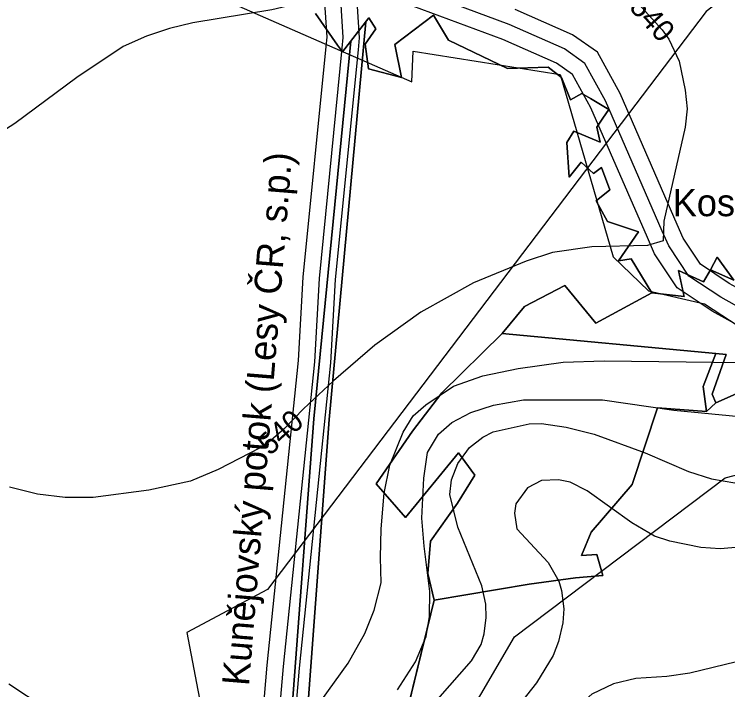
# Model space of a CAD drawing. Extents: x -709418 to -703832, y -1161719 to -1157826.
# Drawn here: x -707566.4 to -707302.8, y -1158956.6 to -1158706.9 of the extents above; entities that cross this region are included whole.
import ezdxf

# ---------------------------------------------------------------- set-up
doc = ezdxf.new("R2010")
doc.units = 0
for name, color, linetype in [('102_obvod PÚ', 7, 'Continuous'), ('103_hranice KÚ', 7, 'Continuous'), ('120_vrstevnice hlavní', 7, 'Continuous'), ('121_vrstevnice hlavní_popis', 7, 'Continuous'), ('122_vrstevnice základní', 7, 'Continuous'), ('206_TTP_KN', 7, 'Continuous'), ('207_lesní pozemek_KN', 7, 'Continuous'), ('208_vodní plocha_KN', 7, 'Continuous'), ('210_ostatní plocha_KN', 7, 'Continuous'), ('501_vodní tok', 7, 'Continuous'), ('502_vodní tok_popis', 7, 'Continuous'), ('514 odvodnění - LPIS', 7, 'Continuous'), ('611_LBK_stav', 7, 'Continuous'), ('735_OP sítí TI', 7, 'Continuous')]:
    doc.layers.add(name, color=color, linetype=linetype)

msp = doc.modelspace()

# ---------------------------------------------------------------- linework, layer by layer
at = {"layer": '102_obvod PÚ'}
for points in [[(-707455.06, -1158706.65), (-707446.91, -1158718.31), (-707445.15, -1158720.83), (-707435.34, -1158708.22), (-707432.86, -1158712.35), (-707436.69, -1158717.94), (-707435.55, -1158727.07), (-707423.35, -1158730.31), (-707425.72, -1158718.09), (-707411.45, -1158707.22), (-707405.9, -1158716.55), (-707384.15, -1158726.94), (-707369.1, -1158726.48), (-707364.14, -1158730.29), (-707360.92, -1158738.54), (-707356.64, -1158736.25), (-707353.52, -1158738.08), (-707346.73, -1158742.07), (-707348.95, -1158745.38), (-707351.19, -1158748.72), (-707349.92, -1158754.16), (-707359.58, -1158750.14), (-707362.18, -1158754.31), (-707361.35, -1158767.12), (-707356.95, -1158761.61), (-707352.38, -1158765.73), (-707349.46, -1158763.6), (-707346.34, -1158771.83), (-707351.44, -1158775.85), (-707347.22, -1158783.53), (-707335.79, -1158787.35), (-707343.1, -1158798.05), (-707338.41, -1158797.27), (-707330.86, -1158809.83), (-707318.89, -1158811.3), (-707320.93, -1158801.64), (-707311.71, -1158805.79), (-707309.17, -1158801.43), (-707306.69, -1158796.68), (-707300.56, -1158805.17)], [(-707432.62, -1158880.52), (-707419.24, -1158861.01), (-707408.4, -1158846.88), (-707386.1, -1158824.97), (-707307.2, -1158832.31), (-707311.89, -1158844.52), (-707310.6, -1158853.8), (-707328.72, -1158852.34), (-707338.14, -1158880.74), (-707353.27, -1158898.36), (-707356.77, -1158906.93), (-707351.13, -1158906.64), (-707348.97, -1158914.4), (-707359.07, -1158915.22), (-707376.19, -1158917.54), (-707411.29, -1158923.48), (-707413.64, -1158913.56), (-707412.57, -1158901.65), (-707402.58, -1158887.66), (-707396.23, -1158877.31), (-707402.29, -1158868.96), (-707421.78, -1158892.94), (-707432.62, -1158880.52)], [(-707432.62, -1158880.52), (-707421.78, -1158892.94), (-707402.29, -1158868.96), (-707396.23, -1158877.31), (-707402.58, -1158887.66), (-707412.57, -1158901.65), (-707413.64, -1158913.56), (-707411.29, -1158923.48), (-707376.19, -1158917.54), (-707359.07, -1158915.22), (-707348.97, -1158914.4), (-707351.13, -1158906.64), (-707356.77, -1158906.93), (-707353.27, -1158898.36), (-707338.14, -1158880.74), (-707328.72, -1158852.34), (-707310.6, -1158853.8), (-707311.89, -1158844.52), (-707307.2, -1158832.31), (-707386.1, -1158824.97), (-707408.4, -1158846.88), (-707419.24, -1158861.01), (-707432.62, -1158880.52)]]:
    msp.add_lwpolyline(points, dxfattribs=at)
at = {"layer": '103_hranice KÚ'}
for points in [[(-707356.95, -1158761.61), (-707361.35, -1158767.12), (-707362.18, -1158754.31), (-707359.58, -1158750.14), (-707349.92, -1158754.16), (-707351.19, -1158748.72), (-707348.95, -1158745.38), (-707346.73, -1158742.07), (-707353.52, -1158738.08), (-707356.64, -1158736.25), (-707360.92, -1158738.54), (-707364.14, -1158730.29), (-707369.1, -1158726.48), (-707384.15, -1158726.94), (-707405.9, -1158716.55), (-707411.45, -1158707.22), (-707425.72, -1158718.09), (-707423.35, -1158730.31), (-707435.55, -1158727.07), (-707436.69, -1158717.94), (-707432.86, -1158712.35), (-707435.34, -1158708.22), (-707445.15, -1158720.83), (-707446.91, -1158718.31), (-707455.06, -1158706.65)], [(-707300.56, -1158805.17), (-707306.69, -1158796.68), (-707309.17, -1158801.43), (-707311.71, -1158805.79), (-707320.93, -1158801.64), (-707319.11, -1158810.24), (-707318.89, -1158811.3), (-707330.86, -1158809.83), (-707338.41, -1158797.27), (-707343.1, -1158798.05), (-707335.79, -1158787.35), (-707347.22, -1158783.53), (-707351.44, -1158775.85), (-707346.34, -1158771.83), (-707349.46, -1158763.6), (-707352.38, -1158765.73), (-707356.95, -1158761.61)]]:
    msp.add_lwpolyline(points, dxfattribs=at)
at = {"layer": '120_vrstevnice hlavní'}
for points in [[(-707335.72, -1158703.14), (-707327.01, -1158712.72), (-707324.58, -1158716.14), (-707320.72, -1158724.29), (-707318.44, -1158735), (-707317.72, -1158741.86), (-707318.44, -1158748.72), (-707326.44, -1158783.43), (-707326.64, -1158790.65), (-707332.42, -1158792.38), (-707353.01, -1158792.86), (-707367.58, -1158795.01), (-707377.3, -1158798.15), (-707396.72, -1158806.15), (-707416.15, -1158817.01), (-707433.16, -1158829.29), (-707448.44, -1158842.44), (-707459.59, -1158852.72), (-707466.59, -1158860.01), (-707471.73, -1158864.58)], [(-707074.93, -1158795.97), (-707086.28, -1158808.58), (-707096.71, -1158820.86), (-707105.42, -1158830.01), (-707116, -1158839.44), (-707124.43, -1158845.72), (-707133.43, -1158850.58), (-707154.14, -1158863.44), (-707179.57, -1158881.15), (-707197.86, -1158894.72), (-707207, -1158900.58), (-707222.43, -1158908.15), (-707234.57, -1158914.73), (-707246.72, -1158922.44), (-707271, -1158935.58), (-707288.15, -1158942.58), (-707299.58, -1158946.3), (-707316.72, -1158950.44), (-707325.29, -1158951.73), (-707336.72, -1158952.44), (-707345, -1158954.43), (-707352.95, -1158958.19), (-707367.18, -1158970.75), (-707392.01, -1158999.44)], [(-707471.73, -1158864.58), (-707475.59, -1158867.15), (-707491.02, -1158875.15), (-707501.3, -1158879.44), (-707516.73, -1158882.87), (-707537.3, -1158885.58), (-707547.59, -1158885.58), (-707557.88, -1158884.3), (-707568.16, -1158881.72)]]:
    msp.add_lwpolyline(points, dxfattribs=at)
at = {"layer": '122_vrstevnice základní'}
for points in [[(-707431.87, -1158676.29), (-707432.25, -1158686.35), (-707434.43, -1158691.15), (-707436.61, -1158693.77), (-707441.41, -1158697.26), (-707450.73, -1158700.43), (-707471.21, -1158705.33), (-707500.44, -1158710.14), (-707509.02, -1158712.14), (-707517.59, -1158715), (-707526.16, -1158718.86), (-707543.3, -1158730.29), (-707566.16, -1158747.29), (-707571.88, -1158750.86)], [(-707352.15, -1158862.15), (-707333.29, -1158869.01), (-707317.29, -1158875.87), (-707308.72, -1158878.58), (-707300.15, -1158880.15), (-707290.43, -1158880.15), (-707279.01, -1158878.87), (-707265.58, -1158875.15), (-707247.72, -1158869.29), (-707221.72, -1158858.58), (-707198.72, -1158849.86), (-707184.43, -1158843.44), (-707168.14, -1158833.29), (-707153.28, -1158823.15), (-707143.28, -1158815.43), (-707130.28, -1158802.86)], [(-707431.04, -1158907.72), (-707430.86, -1158897.08), (-707429.68, -1158883.92), (-707427.62, -1158873.52), (-707422.75, -1158861.4), (-707419.01, -1158855.29), (-707414.34, -1158851.32), (-707404.13, -1158844.37), (-707393.23, -1158840.54), (-707380.24, -1158837.91), (-707363.55, -1158835.52), (-707348.48, -1158834.97), (-707287.87, -1158835.82)], [(-707349.1, -1158849.43), (-707322.72, -1158853.29), (-707288.15, -1158856.58), (-707275.86, -1158855.44), (-707265.43, -1158853.44), (-707250.72, -1158848.15), (-707222.16, -1158836.24)], [(-707424.74, -1158956.67), (-707418.19, -1158946.27), (-707414.15, -1158936.91), (-707412.96, -1158929.46), (-707412.8, -1158920.29), (-707414.92, -1158903.5), (-707415.76, -1158893.14), (-707415.1, -1158878.42), (-707413.73, -1158868.9), (-707409.59, -1158862.14), (-707404.76, -1158857.8), (-707397.67, -1158854.15), (-707389.36, -1158851.36), (-707378.29, -1158849.43), (-707349.1, -1158849.43)], [(-707430.3, -1158983.3), (-707397.44, -1158945.87), (-707393.87, -1158939.87), (-707392.72, -1158935.87), (-707392.01, -1158929.87), (-707392.15, -1158925.01), (-707393.58, -1158918.15), (-707402.44, -1158896.44), (-707405.44, -1158884.44), (-707404.87, -1158879.01), (-707402.44, -1158873.01), (-707398.15, -1158867.01), (-707393.3, -1158863.29), (-707389.44, -1158861.29), (-707376.15, -1158858.29), (-707371.58, -1158858.15), (-707362.44, -1158859.58), (-707352.15, -1158862.15)], [(-707298.43, -1158903.87), (-707305.58, -1158904.44), (-707312.72, -1158904.01), (-707324.15, -1158901.72), (-707329.86, -1158899.87), (-707338.15, -1158894.87), (-707354.72, -1158883.01), (-707361.01, -1158879.87), (-707365.29, -1158879.01), (-707371.58, -1158879.3), (-707376.72, -1158882.01), (-707381.01, -1158887.87), (-707381.58, -1158891.3), (-707380.72, -1158897.15), (-707369.15, -1158909.58), (-707365.15, -1158916.44), (-707364.15, -1158919.87), (-707363.29, -1158926.73), (-707363.72, -1158931.87), (-707365.29, -1158938.73), (-707367.29, -1158943.87), (-707373.44, -1158954.01), (-707382.72, -1158965.73)], [(-707568.45, -1158954.44), (-707555.02, -1158963.3), (-707536.45, -1158971.87), (-707526.45, -1158975.44), (-707512.16, -1158979.16), (-707502.26, -1158981.47), (-707486.15, -1158982.65), (-707478.7, -1158982.28), (-707472.99, -1158981.06), (-707466.41, -1158978.27), (-707460.54, -1158972.37), (-707453.11, -1158960.75), (-707443.07, -1158946.72), (-707436.86, -1158935.8), (-707433.42, -1158927.13), (-707430.84, -1158917.08), (-707431.04, -1158907.72)]]:
    msp.add_lwpolyline(points, dxfattribs=at)
at = {"layer": '206_TTP_KN'}
for p, q in [((-707455.06, -1158706.65), (-707446.91, -1158718.31)), ((-707436.48, -1158709.69), (-707435.34, -1158708.22)), ((-707435.34, -1158708.22), (-707432.86, -1158712.35)), ((-707425.72, -1158718.09), (-707411.45, -1158707.22)), ((-707411.45, -1158707.22), (-707405.9, -1158716.55)), ((-707450.02, -1158856.67), (-707436.48, -1158709.69)), ((-707432.86, -1158712.35), (-707436.69, -1158717.94)), ((-707442.09, -1158716.9), (-707455.68, -1158856.44)), ((-707445.15, -1158720.83), (-707442.09, -1158716.9)), ((-707405.9, -1158716.55), (-707384.15, -1158726.94)), ((-707446.91, -1158718.31), (-707445.15, -1158720.83)), ((-707436.69, -1158717.94), (-707435.55, -1158727.07)), ((-707423.35, -1158730.31), (-707425.72, -1158718.09)), ((-707435.55, -1158727.07), (-707423.35, -1158730.31)), ((-707384.15, -1158726.94), (-707369.1, -1158726.48)), ((-707369.1, -1158726.48), (-707364.14, -1158730.29)), ((-707364.14, -1158730.29), (-707360.92, -1158738.54)), ((-707360.92, -1158738.54), (-707356.64, -1158736.25)), ((-707356.64, -1158736.25), (-707353.52, -1158738.08)), ((-707353.52, -1158738.08), (-707346.73, -1158742.07)), ((-707346.73, -1158742.07), (-707348.95, -1158745.38)), ((-707348.95, -1158745.38), (-707351.19, -1158748.72)), ((-707351.19, -1158748.72), (-707349.92, -1158754.16)), ((-707359.58, -1158750.14), (-707362.18, -1158754.31)), ((-707349.92, -1158754.16), (-707359.58, -1158750.14)), ((-707362.18, -1158754.31), (-707361.35, -1158767.12)), ((-707361.35, -1158767.12), (-707356.95, -1158761.61)), ((-707356.95, -1158761.61), (-707352.38, -1158765.73)), ((-707352.38, -1158765.73), (-707349.46, -1158763.6)), ((-707349.46, -1158763.6), (-707346.34, -1158771.83)), ((-707346.34, -1158771.83), (-707351.44, -1158775.85)), ((-707351.44, -1158775.85), (-707347.22, -1158783.53)), ((-707347.22, -1158783.53), (-707335.79, -1158787.35)), ((-707335.79, -1158787.35), (-707343.1, -1158798.05)), ((-707343.1, -1158798.05), (-707338.41, -1158797.27)), ((-707338.41, -1158797.27), (-707330.86, -1158809.83)), ((-707311.71, -1158805.79), (-707309.17, -1158801.43)), ((-707309.17, -1158801.43), (-707300.56, -1158805.17)), ((-707318.89, -1158811.3), (-707320.93, -1158801.64)), ((-707320.93, -1158801.64), (-707311.71, -1158805.79)), ((-707362.91, -1158807.2), (-707377.82, -1158814.9)), ((-707377.82, -1158814.9), (-707362.91, -1158807.2)), ((-707351.49, -1158821.11), (-707362.91, -1158807.2)), ((-707362.91, -1158807.2), (-707351.49, -1158821.11)), ((-707330.86, -1158809.83), (-707351.49, -1158821.11)), ((-707351.49, -1158821.11), (-707330.86, -1158809.83)), ((-707330.86, -1158809.83), (-707318.89, -1158811.3)), ((-707377.82, -1158814.9), (-707386.1, -1158824.97)), ((-707386.1, -1158824.97), (-707377.82, -1158814.9)), ((-707386.1, -1158824.97), (-707408.4, -1158846.88)), ((-707307.2, -1158832.31), (-707386.1, -1158824.97)), ((-707308.46, -1158847.37), (-707303.39, -1158832.67)), ((-707303.39, -1158832.67), (-707307.2, -1158832.31)), ((-707297.42, -1158846.29), (-707307.18, -1158850.51)), ((-707408.4, -1158846.88), (-707419.24, -1158861.01)), ((-707307.18, -1158850.51), (-707308.46, -1158847.37)), ((-707455.68, -1158856.44), (-707467.75, -1159015.17)), ((-707461.71, -1159014.39), (-707450.02, -1158856.67)), ((-707419.24, -1158861.01), (-707432.62, -1158880.52)), ((-707421.78, -1158892.94), (-707402.29, -1158868.96)), ((-707402.29, -1158868.96), (-707396.23, -1158877.31)), ((-707396.23, -1158877.31), (-707402.58, -1158887.66)), ((-707432.62, -1158880.52), (-707421.78, -1158892.94)), ((-707402.58, -1158887.66), (-707412.57, -1158901.65)), ((-707412.57, -1158901.65), (-707413.64, -1158913.56)), ((-707413.64, -1158913.56), (-707411.29, -1158923.48)), ((-707411.29, -1158923.48), (-707428.34, -1158993.63))]:
    msp.add_line(p, q, dxfattribs=at)
msp.add_lwpolyline([(-707428.34, -1158993.63), (-707411.29, -1158923.48), (-707376.19, -1158917.54), (-707359.07, -1158915.22), (-707348.97, -1158914.4), (-707351.13, -1158906.64), (-707356.77, -1158906.93), (-707353.27, -1158898.36), (-707338.14, -1158880.74), (-707328.72, -1158852.34), (-707310.6, -1158853.8), (-707307.18, -1158850.51), (-707297.42, -1158846.29)], dxfattribs=at)
at = {"layer": '207_lesní pozemek_KN'}
for p, q in [((-707408.4, -1158846.88), (-707386.1, -1158824.97)), ((-707386.1, -1158824.97), (-707307.2, -1158832.31)), ((-707307.2, -1158832.31), (-707311.89, -1158844.52)), ((-707311.89, -1158844.52), (-707310.6, -1158853.8)), ((-707419.24, -1158861.01), (-707408.4, -1158846.88)), ((-707328.72, -1158852.34), (-707338.14, -1158880.74)), ((-707310.6, -1158853.8), (-707328.72, -1158852.34)), ((-707432.62, -1158880.52), (-707419.24, -1158861.01)), ((-707402.29, -1158868.96), (-707421.78, -1158892.94)), ((-707396.23, -1158877.31), (-707402.29, -1158868.96)), ((-707402.58, -1158887.66), (-707396.23, -1158877.31)), ((-707421.78, -1158892.94), (-707432.62, -1158880.52)), ((-707338.14, -1158880.74), (-707353.27, -1158898.36)), ((-707412.57, -1158901.65), (-707402.58, -1158887.66)), ((-707353.27, -1158898.36), (-707356.77, -1158906.93)), ((-707413.64, -1158913.56), (-707412.57, -1158901.65)), ((-707356.77, -1158906.93), (-707351.13, -1158906.64)), ((-707351.13, -1158906.64), (-707348.97, -1158914.4)), ((-707411.29, -1158923.48), (-707413.64, -1158913.56)), ((-707348.97, -1158914.4), (-707359.07, -1158915.22)), ((-707359.07, -1158915.22), (-707376.19, -1158917.54)), ((-707376.19, -1158917.54), (-707411.29, -1158923.48))]:
    msp.add_line(p, q, dxfattribs=at)
at = {"layer": '208_vodní plocha_KN'}
for p, q in [((-707436.48, -1158709.69), (-707450.02, -1158856.67)), ((-707442.09, -1158716.9), (-707436.48, -1158709.69)), ((-707455.68, -1158856.44), (-707442.09, -1158716.9)), ((-707309.17, -1158801.43), (-707306.69, -1158796.68)), ((-707306.69, -1158796.68), (-707300.56, -1158805.17)), ((-707300.56, -1158805.17), (-707309.17, -1158801.43)), ((-707467.75, -1159015.17), (-707455.68, -1158856.44)), ((-707450.02, -1158856.67), (-707461.71, -1159014.39))]:
    msp.add_line(p, q, dxfattribs=at)
at = {"layer": '210_ostatní plocha_KN'}
for p, q in [((-707311.89, -1158844.52), (-707307.2, -1158832.31)), ((-707303.39, -1158832.67), (-707308.46, -1158847.37)), ((-707307.2, -1158832.31), (-707303.39, -1158832.67)), ((-707310.6, -1158853.8), (-707311.89, -1158844.52)), ((-707308.46, -1158847.37), (-707307.18, -1158850.51)), ((-707307.18, -1158850.51), (-707310.6, -1158853.8))]:
    msp.add_line(p, q, dxfattribs=at)
at = {"layer": '501_vodní tok'}
for points in [[(-707431.27, -1159133.64), (-707440.11, -1159121.8), (-707449.81, -1159100.97), (-707464.65, -1159056.46), (-707472.65, -1159028.58), (-707473.27, -1159021.56), (-707466.93, -1158948.04), (-707455.38, -1158835.34), (-707453.67, -1158804.53), (-707445.22, -1158719.47), (-707444.82, -1158715.51), (-707446.61, -1158687.49)], [(-707294.08, -1158817.8), (-707305.35, -1158811.52), (-707317.15, -1158803.67), (-707324.56, -1158792.55), (-707326.96, -1158787.05), (-707347.96, -1158738.91), (-707355.52, -1158725.07), (-707363.1, -1158719.75), (-707383.58, -1158710.72), (-707423.65, -1158695.69)]]:
    msp.add_lwpolyline(points, dxfattribs=at)
at = {"layer": '514 odvodnění - LPIS'}
for points in [[(-707008.65, -1157850.62), (-707020.37, -1157868.34), (-707032.18, -1157909.71), (-706983.9, -1157980.47), (-706961.3, -1157988.78), (-706842.86, -1157929.78), (-706777.34, -1157958.78), (-706811.96, -1158080.45), (-706902.81, -1158081.49), (-707093.53, -1158220.83), (-707105.15, -1158353.92), (-707074.8, -1158383.37), (-706961.71, -1158400.07), (-706842.82, -1158382.87), (-706781.21, -1158533.83), (-706846.65, -1158565.03), (-707110.93, -1158585.03), (-707191.51, -1158614.18), (-707310.74, -1158705.87), (-707472.83, -1158919.53), (-707502.65, -1158935.48), (-707489.16, -1159005.71), (-707569.43, -1159066.92)], [(-707497.47, -1159147.65), (-707457.12, -1159066.36), (-707381.61, -1158936.97), (-707303.69, -1158878.31), (-707096.69, -1158824.65), (-707088.79, -1158844.54), (-707098.48, -1158900.51), (-707196.29, -1158925.83), (-707258.23, -1158970.76), (-707305.34, -1159048.43), (-707303.87, -1159096.76), (-707286.56, -1159139.02)]]:
    msp.add_lwpolyline(points, dxfattribs=at)
at = {"layer": '611_LBK_stav'}
msp.add_lwpolyline([(-707563.23, -1158667.28), (-707561.95, -1158669.48), (-707419.53, -1158731.96), (-707418.99, -1158720.55), (-707364.64, -1158729.25), (-707345.07, -1158796.62), (-707332.02, -1158809.11), (-707311.37, -1158814), (-707252.02, -1158852.82)], dxfattribs=at)
at = {"layer": '735_OP sítí TI'}
for points in [[(-707479.03, -1159018.48), (-707479.03, -1159018.48), (-707479.03, -1159018.48), (-707472.91, -1158947.48), (-707461.36, -1158834.87), (-707459.65, -1158804.07), (-707451.19, -1158718.88), (-707450.84, -1158715.41), (-707452.35, -1158691.78)], [(-707410.36, -1159140.14), (-707427.1, -1159129.19), (-707434.94, -1159118.7), (-707444.23, -1159098.75), (-707458.92, -1159054.68), (-707466.72, -1159027.48), (-707467.25, -1159021.55), (-707460.96, -1158948.6), (-707449.4, -1158835.82), (-707447.68, -1158804.99), (-707439.24, -1158720.07), (-707438.8, -1158715.62), (-707440.04, -1158696.21)], [(-707030.16, -1158698.83), (-707038.07, -1158708.28), (-707047.4, -1158719.68), (-707061.96, -1158742.37), (-707083.24, -1158770.25), (-707091.14, -1158777.65), (-707097.78, -1158780.69), (-707105.39, -1158781.5), (-707127.03, -1158777.8), (-707137.32, -1158780.15), (-707163.47, -1158791.53), (-707197.96, -1158808.63), (-707247.74, -1158823.7), (-707261.45, -1158822.52), (-707274.22, -1158819.73), (-707291.44, -1158812.4), (-707302.22, -1158806.39), (-707312.82, -1158799.34), (-707319.28, -1158789.66), (-707321.46, -1158784.65), (-707342.57, -1158736.26), (-707350.93, -1158720.96), (-707360.14, -1158714.5), (-707381.32, -1158705.16)], [(-707296.73, -1158823.2), (-707308.48, -1158816.64), (-707321.47, -1158808), (-707329.85, -1158795.43), (-707332.46, -1158789.45), (-707353.35, -1158741.55), (-707360.11, -1158729.18), (-707366.06, -1158725), (-707385.85, -1158716.28), (-707425.72, -1158701.33)]]:
    msp.add_lwpolyline(points, dxfattribs=at)

# ---------------------------------------------------------------- texts
at = {"layer": '121_vrstevnice hlavní_popis'}
for rotation, p in [(311.95, (-707339.52, -1158704.59)), (42.4534, (-707471.97, -1158870.32))]:
    msp.add_text('540', height=8, rotation=rotation, dxfattribs=at).set_placement(p)
at = {"layer": '502_vodní tok_popis'}
msp.add_text('Kunějovský potok (Lesy ČR, s.p.)', height=10, rotation=85.3671, dxfattribs=at).set_placement((-707479.68, -1158955.36))
msp.add_text('Kostěnický potok (PVL, s.p)', height=10, dxfattribs=at).set_placement((-707323.11, -1158781.56))

doc.saveas('drawing.dxf')
